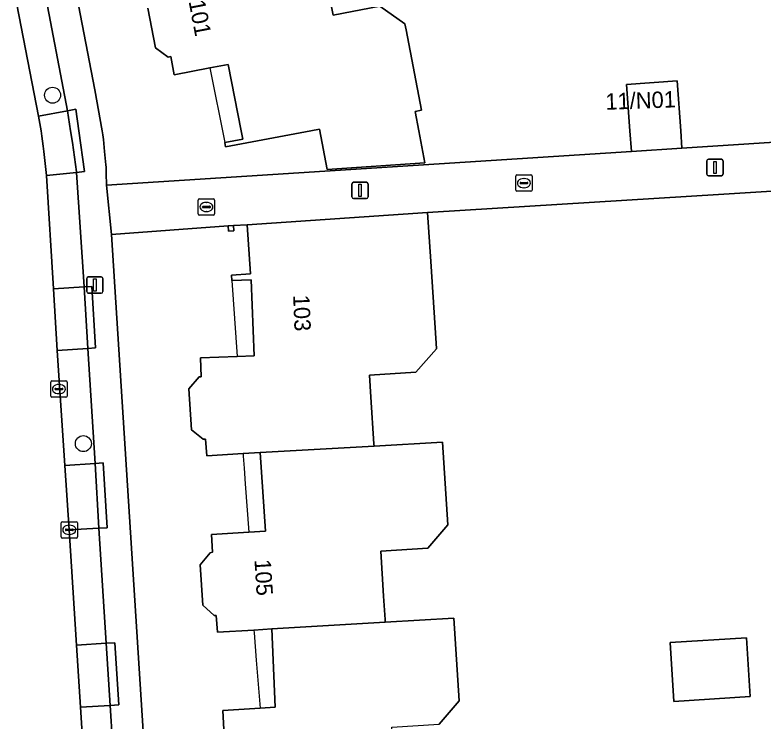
# Model space of a CAD drawing. Extents: x 159626 to 160723, y 388173 to 389416.
# Drawn here: x 160509.46 to 160555.19, y 388463.92 to 388507.09 of the extents above; entities that cross this region are included whole.
import ezdxf

# ---------------------------------------------------------------- set-up
doc = ezdxf.new("R2010")
doc.units = 0
for name, color, linetype in [('IMGEO_Boom', 7, 'Continuous'), ('IMGEO_Erf', 7, 'Continuous'), ('IMGEO_Kolk', 7, 'Continuous'), ('IMGEO_Lichtmast', 7, 'Continuous'), ('IMGEO_Muur', 7, 'Continuous'), ('IMGEO_Pand', 7, 'Continuous'), ('IMGEO_Pand_nummerreeks', 7, 'Continuous'), ('IMGEO_Pand_overbouw', 7, 'Continuous'), ('IMGEO_Parkeervlak_open', 7, 'Continuous'), ('IMGEO_Rijbaan_lokaal_gesloten', 7, 'Continuous'), ('IMGEO_Voetpad_open', 7, 'Continuous')]:
    doc.layers.add(name, color=color, linetype=linetype)

msp = doc.modelspace()

# ---------------------------------------------------------------- linework, layer by layer
at = {"layer": 'IMGEO_Boom'}
for centre in [(160511.762, 388502.185), (160513.644, 388480.879)]:
    msp.add_circle(centre, 0.489, dxfattribs=at)
at = {"layer": 'IMGEO_Erf'}
for points in [[(160502.621, 388563.282), (160514.352, 388502.517), (160514.804, 388500), (160514.837, 388499.752), (160514.87, 388499.48), (160514.947, 388498.75), (160515.011, 388497.924), (160515.036, 388497.776), (160515.039, 388497.412), (160515.064, 388496.686), (160547.147, 388498.751), (160547.056, 388500), (160546.848, 388502.833), (160549.949, 388503.059), (160550.156, 388500), (160550.227, 388498.953), (160566.61, 388500), (160586.904, 388501.297), (160586.847, 388501.516), (160585.335, 388509.255), (160575.431, 388560.2)], [(160528.453, 388509.427), (160528.907, 388507.079), (160531.759, 388507.63), (160533.294, 388506.549), (160533.366, 388506.177), (160534.315, 388501.267), (160533.932, 388501.195), (160534.156, 388500), (160534.524, 388498.041), (160528.54, 388497.641), (160528.079, 388500.098), (160527.556, 388500), (160522.338, 388499.022), (160522.284, 388499.291), (160523.387, 388499.505), (160523.291, 388500), (160522.504, 388504.07), (160521.373, 388503.851), (160519.205, 388503.432), (160518.982, 388504.542), (160518.837, 388504.515), (160518.05, 388505.087), (160517.588, 388507.509)], [(160588.936, 388466.996), (160586.971, 388498.275), (160552.795, 388496.141), (160534.68, 388495.01), (160534.882, 388492.017), (160535.21, 388487.028), (160535.234, 388486.671), (160533.975, 388485.241), (160531.136, 388485.06), (160531.221, 388483.728), (160531.403, 388480.876), (160531.412, 388480.732), (160535.598, 388480.974), (160535.922, 388475.913), (160534.693, 388474.485), (160531.824, 388474.302), (160532, 388471.549), (160532.091, 388470.118), (160532.101, 388469.964), (160536.286, 388470.216), (160536.61, 388465.156), (160535.391, 388463.727)], [(160522.235, 388463.399), (160522.174, 388464.559), (160524.446, 388464.712), (160525.376, 388464.774), (160525.17, 388469.546), (160524.068, 388469.48), (160521.854, 388469.347), (160521.772, 388470.363), (160521.635, 388470.365), (160520.938, 388470.997), (160520.782, 388473.461), (160521.397, 388474.193), (160521.543, 388474.247), (160521.483, 388475.332), (160523.764, 388475.465), (160524.788, 388475.525), (160524.462, 388480.331), (160523.406, 388480.27), (160521.185, 388480.142), (160521.105, 388481.149), (160520.969, 388481.148), (160520.252, 388481.723), (160520.091, 388484.234), (160520.715, 388484.955), (160520.842, 388484.958), (160520.796, 388486.117), (160523.044, 388486.206), (160524.093, 388486.248), (160523.908, 388490.905), (160522.719, 388490.857), (160522.708, 388491.186), (160523.866, 388491.265), (160523.663, 388494.267), (160522.815, 388494.21), (160522.836, 388493.901), (160522.526, 388493.88), (160522.505, 388494.189), (160515.358, 388493.665), (160519.189, 388433.567)]]:
    msp.add_lwpolyline(points, dxfattribs=at)
msp.add_lwpolyline([(160549.74, 388465.118), (160549.514, 388468.717), (160554.186, 388469.01), (160554.412, 388465.412)], close=True, dxfattribs=at)
at = {"layer": 'IMGEO_Kolk'}
for p, q in [((160540.075, 388496.383), (160540.075, 388497.235)), ((160540.15, 388497.309), (160541.002, 388497.309)), ((160541.076, 388497.235), (160541.076, 388496.383)), ((160540.334, 388496.803), (160540.334, 388496.815)), ((160540.772, 388496.766), (160540.374, 388496.766)), ((160540.377, 388496.852), (160540.775, 388496.852)), ((160540.563, 388497.089), (160540.588, 388497.089)), ((160540.818, 388496.815), (160540.818, 388496.803)), ((160541.002, 388496.309), (160540.15, 388496.309)), ((160540.586, 388496.529), (160540.561, 388496.529)), ((160520.741, 388495.85), (160521.593, 388495.85)), ((160520.666, 388494.924), (160520.666, 388495.776)), ((160520.925, 388495.344), (160520.925, 388495.356)), ((160520.968, 388495.393), (160521.366, 388495.393)), ((160521.154, 388495.63), (160521.179, 388495.63)), ((160521.409, 388495.356), (160521.409, 388495.344)), ((160521.667, 388495.776), (160521.667, 388494.924)), ((160521.363, 388495.307), (160520.965, 388495.307)), ((160521.177, 388495.07), (160521.152, 388495.07)), ((160521.593, 388494.85), (160520.741, 388494.85)), ((160511.653, 388483.789), (160511.653, 388484.641)), ((160511.728, 388484.715), (160512.58, 388484.715)), ((160512.141, 388484.495), (160512.166, 388484.495)), ((160512.654, 388484.641), (160512.654, 388483.789)), ((160511.912, 388484.209), (160511.912, 388484.221)), ((160512.35, 388484.172), (160511.952, 388484.172)), ((160511.955, 388484.258), (160512.353, 388484.258)), ((160512.164, 388483.935), (160512.139, 388483.935)), ((160512.396, 388484.221), (160512.396, 388484.209)), ((160512.58, 388483.715), (160511.728, 388483.715)), ((160512.286, 388475.181), (160512.286, 388476.033)), ((160512.361, 388476.107), (160513.213, 388476.107)), ((160512.774, 388475.887), (160512.799, 388475.887)), ((160513.287, 388476.033), (160513.287, 388475.181)), ((160512.545, 388475.601), (160512.545, 388475.613)), ((160512.983, 388475.564), (160512.585, 388475.564)), ((160512.588, 388475.65), (160512.986, 388475.65)), ((160512.797, 388475.327), (160512.772, 388475.327)), ((160513.029, 388475.613), (160513.029, 388475.601)), ((160513.213, 388475.107), (160512.361, 388475.107))]:
    msp.add_line(p, q, dxfattribs=at)
for points in [[(160540.075, 388496.383), (160540.075, 388497.235)], [(160540.15, 388497.309), (160541.002, 388497.309)], [(160541.076, 388497.235), (160541.076, 388496.383)], [(160541.002, 388496.309), (160540.15, 388496.309)], [(160520.741, 388495.85), (160521.593, 388495.85)], [(160520.666, 388494.924), (160520.666, 388495.776)], [(160521.667, 388495.776), (160521.667, 388494.924)], [(160521.593, 388494.85), (160520.741, 388494.85)], [(160511.653, 388483.789), (160511.653, 388484.641)], [(160511.728, 388484.715), (160512.58, 388484.715)], [(160512.654, 388484.641), (160512.654, 388483.789)], [(160512.58, 388483.715), (160511.728, 388483.715)], [(160512.286, 388475.181), (160512.286, 388476.033)], [(160512.361, 388476.107), (160513.213, 388476.107)], [(160513.287, 388476.033), (160513.287, 388475.181)], [(160513.213, 388475.107), (160512.361, 388475.107)]]:
    msp.add_lwpolyline(points, dxfattribs=at)
for centre, radius, start, end in [((160540.152, 388497.233), 0.0765, 91.552, 178.448), ((160540.152, 388497.233), 0.0765, 91.552, 178.448), ((160541, 388497.233), 0.0765, 1.552, 88.448), ((160541, 388497.233), 0.0765, 1.552, 88.448), ((160540.374, 388496.812), 0.0403, 85.8775, 175.7526), ((160540.371, 388496.802), 0.0366, 178.938, 274.7102), ((160540.775, 388496.809), 0.043, 264.8664, 352.4533), ((160540.779, 388496.814), 0.0386, 1.7309, 96.639), ((160540.152, 388496.385), 0.0765, 181.552, 268.448), ((160540.152, 388496.385), 0.0765, 181.552, 268.448), ((160541, 388496.385), 0.0765, 271.552, 358.448), ((160541, 388496.385), 0.0765, 271.552, 358.448), ((160520.743, 388495.774), 0.0765, 91.552, 178.448), ((160520.743, 388495.774), 0.0765, 91.552, 178.448), ((160521.591, 388495.774), 0.0765, 1.552, 88.448), ((160521.591, 388495.774), 0.0765, 1.552, 88.448), ((160520.965, 388495.353), 0.0403, 85.8775, 175.7526), ((160520.962, 388495.343), 0.0366, 178.938, 274.7102), ((160521.366, 388495.35), 0.043, 264.8664, 352.4533), ((160521.37, 388495.355), 0.0386, 1.7309, 96.639), ((160520.743, 388494.926), 0.0765, 181.552, 268.448), ((160520.743, 388494.926), 0.0765, 181.552, 268.448), ((160521.591, 388494.926), 0.0765, 271.552, 358.448), ((160521.591, 388494.926), 0.0765, 271.552, 358.448), ((160511.73, 388484.639), 0.0765, 91.552, 178.448), ((160511.73, 388484.639), 0.0765, 91.552, 178.448), ((160512.578, 388484.639), 0.0765, 1.552, 88.448), ((160512.578, 388484.639), 0.0765, 1.552, 88.448), ((160511.952, 388484.218), 0.0403, 85.8775, 175.7526), ((160511.949, 388484.208), 0.0366, 178.938, 274.7102), ((160512.353, 388484.215), 0.043, 264.8664, 352.4533), ((160512.357, 388484.22), 0.0386, 1.7309, 96.639), ((160511.73, 388483.791), 0.0765, 181.552, 268.448), ((160511.73, 388483.791), 0.0765, 181.552, 268.448), ((160512.578, 388483.791), 0.0765, 271.552, 358.448), ((160512.578, 388483.791), 0.0765, 271.552, 358.448), ((160512.363, 388476.031), 0.0765, 91.552, 178.448), ((160512.363, 388476.031), 0.0765, 91.552, 178.448), ((160513.211, 388476.031), 0.0765, 1.552, 88.448), ((160513.211, 388476.031), 0.0765, 1.552, 88.448), ((160512.585, 388475.61), 0.0403, 85.8775, 175.7526), ((160512.582, 388475.6), 0.0366, 178.938, 274.7102), ((160512.986, 388475.607), 0.043, 264.8664, 352.4533), ((160512.99, 388475.612), 0.0386, 1.7309, 96.639), ((160512.363, 388475.183), 0.0765, 181.552, 268.448), ((160512.363, 388475.183), 0.0765, 181.552, 268.448), ((160513.211, 388475.183), 0.0765, 271.552, 358.448), ((160513.211, 388475.183), 0.0765, 271.552, 358.448)]:
    msp.add_arc(centre, radius, start, end, dxfattribs=at)
for centre, major_axis, ratio, start_param, end_param in [((160540.562, 388496.809), (-0.387, 0.002), 0.722429, 4.712389, 7.853982), ((160540.587, 388496.809), (-0.39, 0.002), 0.717154, 1.570796, 4.712389), ((160521.153, 388495.35), (-0.387, 0.002), 0.722429, 4.712389, 7.853982), ((160521.178, 388495.35), (-0.39, 0.002), 0.717154, 1.570796, 4.712389), ((160512.14, 388484.215), (-0.387, 0.002), 0.722429, 4.712389, 7.853982), ((160512.165, 388484.215), (-0.39, 0.002), 0.717154, 1.570796, 4.712389), ((160512.773, 388475.607), (-0.387, 0.002), 0.722429, 4.712389, 7.853982), ((160512.798, 388475.607), (-0.39, 0.002), 0.717154, 1.570796, 4.712389)]:
    msp.add_ellipse(centre, major_axis=major_axis, ratio=ratio, start_param=start_param, end_param=end_param, dxfattribs=at)
at = {"layer": 'IMGEO_Lichtmast'}
for p, q in [((160551.753, 388497.363), (160551.753, 388498.163)), ((160551.753, 388498.163), (160551.753, 388497.363)), ((160551.853, 388498.263), (160552.643, 388498.263)), ((160552.643, 388498.263), (160551.853, 388498.263)), ((160552.743, 388498.163), (160552.743, 388497.363)), ((160552.743, 388497.363), (160552.743, 388498.163)), ((160552.643, 388497.263), (160551.853, 388497.263)), ((160551.853, 388497.263), (160552.643, 388497.263)), ((160530.059, 388495.961), (160530.059, 388496.761)), ((160530.059, 388496.761), (160530.059, 388495.961)), ((160530.159, 388496.861), (160530.949, 388496.861)), ((160530.949, 388496.861), (160530.159, 388496.861)), ((160531.049, 388496.761), (160531.049, 388495.961)), ((160531.049, 388495.961), (160531.049, 388496.761)), ((160530.949, 388495.861), (160530.159, 388495.861)), ((160530.159, 388495.861), (160530.949, 388495.861)), ((160513.849, 388490.173), (160513.849, 388490.973)), ((160513.849, 388490.973), (160513.849, 388490.173)), ((160513.949, 388491.073), (160514.739, 388491.073)), ((160514.739, 388491.073), (160513.949, 388491.073)), ((160514.839, 388490.973), (160514.839, 388490.173)), ((160514.839, 388490.173), (160514.839, 388490.973)), ((160514.739, 388490.073), (160513.949, 388490.073)), ((160513.949, 388490.073), (160514.739, 388490.073))]:
    msp.add_line(p, q, dxfattribs=at)
for points in [[(160552.173, 388498.138), (160552.323, 388498.138), (160552.323, 388497.388), (160552.173, 388497.388), (160552.173, 388498.138)], [(160530.479, 388496.736), (160530.629, 388496.736), (160530.629, 388495.986), (160530.479, 388495.986), (160530.479, 388496.736)], [(160514.269, 388490.948), (160514.419, 388490.948), (160514.419, 388490.198), (160514.269, 388490.198), (160514.269, 388490.948)]]:
    msp.add_lwpolyline(points, dxfattribs=at)
for centre, start, end in [((160551.853, 388498.163), 90, 180), ((160551.853, 388498.163), 90, 180), ((160552.643, 388498.163), 0, 90), ((160552.643, 388498.163), 360, 90), ((160551.853, 388497.363), 180, 270), ((160551.853, 388497.363), 180, 270), ((160552.643, 388497.363), 270, 0), ((160552.643, 388497.363), 270, 0), ((160530.159, 388496.761), 90, 180), ((160530.159, 388496.761), 90, 180), ((160530.949, 388496.761), 0, 90), ((160530.949, 388496.761), 360, 90), ((160530.159, 388495.961), 180, 270), ((160530.159, 388495.961), 180, 270), ((160530.949, 388495.961), 270, 0), ((160530.949, 388495.961), 270, 0), ((160513.949, 388490.973), 90, 180), ((160513.949, 388490.973), 90, 180), ((160514.739, 388490.973), 0, 90), ((160514.739, 388490.973), 360, 90), ((160513.949, 388490.173), 180, 270), ((160513.949, 388490.173), 180, 270), ((160514.739, 388490.173), 270, 0), ((160514.739, 388490.173), 270, 0)]:
    msp.add_arc(centre, 0.1, start, end, dxfattribs=at)
at = {"layer": 'IMGEO_Muur'}
msp.add_lwpolyline([(160534.68, 388495.01), (160552.795, 388496.141)], dxfattribs=at)
at = {"layer": 'IMGEO_Pand'}
msp.add_lwpolyline([(160517.588, 388507.509), (160518.05, 388505.087), (160518.837, 388504.515), (160518.982, 388504.542), (160519.205, 388503.432), (160521.373, 388503.851), (160522.504, 388504.07), (160523.291, 388500), (160523.387, 388499.505), (160522.284, 388499.291), (160522.338, 388499.022), (160527.556, 388500), (160528.079, 388500.098), (160528.54, 388497.641), (160534.524, 388498.041), (160534.156, 388500), (160533.932, 388501.195), (160534.315, 388501.267), (160533.366, 388506.177), (160533.294, 388506.549), (160531.759, 388507.63), (160528.907, 388507.079), (160528.453, 388509.427)], dxfattribs=at)
for points in [[(160550.227, 388498.953), (160550.156, 388500), (160549.949, 388503.059), (160546.848, 388502.833), (160547.056, 388500), (160547.147, 388498.751)], [(160535.234, 388486.671), (160535.21, 388487.028), (160534.882, 388492.017), (160534.68, 388495.01), (160523.663, 388494.267), (160523.866, 388491.265), (160522.708, 388491.186), (160522.719, 388490.857), (160523.908, 388490.905), (160524.093, 388486.248), (160523.044, 388486.206), (160520.796, 388486.117), (160520.842, 388484.958), (160520.715, 388484.955), (160520.091, 388484.234), (160520.252, 388481.723), (160520.969, 388481.148), (160521.105, 388481.149), (160521.185, 388480.142), (160523.406, 388480.27), (160524.462, 388480.331), (160531.412, 388480.732), (160531.403, 388480.876), (160531.221, 388483.728), (160531.136, 388485.06), (160533.975, 388485.241)], [(160522.815, 388494.21), (160522.505, 388494.189), (160522.526, 388493.88), (160522.836, 388493.901)], [(160531.824, 388474.302), (160534.693, 388474.485), (160535.922, 388475.913), (160535.598, 388480.974), (160531.412, 388480.732), (160524.462, 388480.331), (160524.788, 388475.525), (160523.764, 388475.465), (160521.483, 388475.332), (160521.543, 388474.247), (160521.397, 388474.193), (160520.782, 388473.461), (160520.938, 388470.997), (160521.635, 388470.365), (160521.772, 388470.363), (160521.854, 388469.347), (160524.068, 388469.48), (160525.17, 388469.546), (160532.101, 388469.964), (160532.091, 388470.118), (160532, 388471.549)], [(160536.61, 388465.156), (160536.286, 388470.216), (160532.101, 388469.964), (160525.17, 388469.546), (160525.376, 388464.774), (160524.446, 388464.712), (160522.174, 388464.559), (160522.235, 388463.399), (160522.088, 388463.387), (160521.475, 388462.672), (160521.611, 388460.19), (160522.302, 388459.577), (160522.48, 388459.526), (160522.549, 388458.565), (160524.812, 388458.705), (160525.866, 388458.77), (160532.787, 388459.199), (160532.777, 388459.351), (160532.682, 388460.79), (160532.501, 388463.536), (160535.391, 388463.727)], [(160554.412, 388465.412), (160554.186, 388469.01), (160549.514, 388468.717), (160549.74, 388465.118)]]:
    msp.add_lwpolyline(points, close=True, dxfattribs=at)
at = {"layer": 'IMGEO_Pand_overbouw'}
for points in [[(160521.373, 388503.851), (160522.284, 388499.291), (160523.387, 388499.505), (160523.291, 388500), (160522.504, 388504.07)], [(160523.044, 388486.206), (160524.093, 388486.248), (160523.908, 388490.905), (160522.719, 388490.857)], [(160523.764, 388475.465), (160524.788, 388475.525), (160524.462, 388480.331), (160523.406, 388480.27), (160523.418, 388480.105), (160523.472, 388479.375), (160523.544, 388478.416)], [(160524.446, 388464.712), (160525.376, 388464.774), (160525.17, 388469.546), (160524.068, 388469.48), (160524.082, 388469.307), (160524.214, 388467.644)]]:
    msp.add_lwpolyline(points, close=True, dxfattribs=at)
at = {"layer": 'IMGEO_Parkeervlak_open'}
for points in [[(160511.371, 388508.079), (160509.582, 388507.739), (160510.9, 388500.893), (160512.671, 388501.233)], [(160512.979, 388499.3), (160512.867, 388500), (160512.671, 388501.233), (160510.9, 388500.893), (160511.058, 388500), (160511.108, 388499.684), (160511.198, 388499.063), (160511.238, 388498.75), (160511.388, 388497.275), (160513.231, 388497.465), (160513.229, 388497.495)], [(160513.231, 388497.465), (160511.388, 388497.275), (160511.814, 388490.335), (160513.698, 388490.466)], [(160513.698, 388490.466), (160511.814, 388490.335), (160512.045, 388486.571), (160513.91, 388486.7)], [(160513.91, 388486.7), (160512.045, 388486.571), (160512.51, 388479.54), (160514.372, 388479.669)], [(160514.372, 388479.669), (160512.51, 388479.54), (160512.783, 388475.607), (160514.601, 388475.712)], [(160514.601, 388475.712), (160512.783, 388475.607), (160513.23, 388468.562), (160515.045, 388468.677)], [(160515.045, 388468.677), (160513.23, 388468.562), (160513.469, 388464.759), (160515.281, 388464.873)], [(160515.281, 388464.873), (160513.469, 388464.759), (160513.893, 388458.024), (160515.718, 388458.143)]]:
    msp.add_lwpolyline(points, close=True, dxfattribs=at)
at = {"layer": 'IMGEO_Rijbaan_lokaal_gesloten'}
msp.add_lwpolyline([(160516.58, 388416.547), (160515.485, 388433.393), (160515.455, 388433.906), (160515.313, 388436.494), (160514.876, 388443.083), (160514.623, 388446.902), (160514.137, 388454.225), (160513.893, 388458.024), (160513.469, 388464.759), (160513.23, 388468.562), (160512.783, 388475.607), (160512.51, 388479.54), (160512.045, 388486.571), (160511.814, 388490.335), (160511.388, 388497.275), (160511.238, 388498.75), (160511.198, 388499.063), (160511.108, 388499.684), (160511.058, 388500), (160510.9, 388500.893), (160509.582, 388507.739)], dxfattribs=at)
at = {"layer": 'IMGEO_Voetpad_open'}
for points in [[(160515.358, 388493.665), (160515.064, 388496.686), (160515.039, 388497.412), (160515.036, 388497.776), (160515.011, 388497.924), (160514.947, 388498.75), (160514.87, 388499.48), (160514.837, 388499.752), (160514.804, 388500), (160514.352, 388502.517), (160502.621, 388563.282)], [(160511.371, 388508.079), (160512.671, 388501.233), (160513.187, 388501.332), (160513.369, 388500), (160513.707, 388497.527), (160513.231, 388497.465), (160513.698, 388490.466), (160514.16, 388490.486), (160514.381, 388486.746), (160513.91, 388486.7), (160514.372, 388479.669), (160514.866, 388479.703), (160515.11, 388475.74), (160514.601, 388475.712), (160515.045, 388468.677), (160515.564, 388468.709), (160515.816, 388464.906), (160515.281, 388464.873), (160515.718, 388458.143)], [(160519.189, 388433.567), (160515.358, 388493.665)]]:
    msp.add_lwpolyline(points, dxfattribs=at)
for points in [[(160513.369, 388500), (160513.187, 388501.332), (160512.671, 388501.233), (160512.867, 388500), (160512.979, 388499.3), (160513.229, 388497.495), (160513.231, 388497.465), (160513.707, 388497.527)], [(160586.971, 388498.275), (160586.904, 388501.297), (160566.61, 388500), (160550.227, 388498.953), (160547.147, 388498.751), (160515.064, 388496.686), (160515.358, 388493.665), (160522.505, 388494.189), (160522.815, 388494.21), (160523.663, 388494.267), (160534.68, 388495.01), (160552.795, 388496.141)], [(160513.698, 388490.466), (160513.91, 388486.7), (160514.381, 388486.746), (160514.16, 388490.486)], [(160514.372, 388479.669), (160514.601, 388475.712), (160515.11, 388475.74), (160514.866, 388479.703)], [(160515.564, 388468.709), (160515.045, 388468.677), (160515.281, 388464.873), (160515.816, 388464.906)]]:
    msp.add_lwpolyline(points, close=True, dxfattribs=at)

# ---------------------------------------------------------------- texts
at = {"layer": 'IMGEO_Pand_nummerreeks'}
for s, rotation, p in [('101', 280.8, (160520.075, 388507.922)), ('11/N01', 2.0454, (160545.569, 388501.29)), ('103', 272.2744, (160526.467, 388489.963)), ('105', 273.5464, (160524.103, 388473.781))]:
    msp.add_text(s, height=1, rotation=rotation, dxfattribs=at).set_placement(p)

doc.saveas('drawing.dxf')
